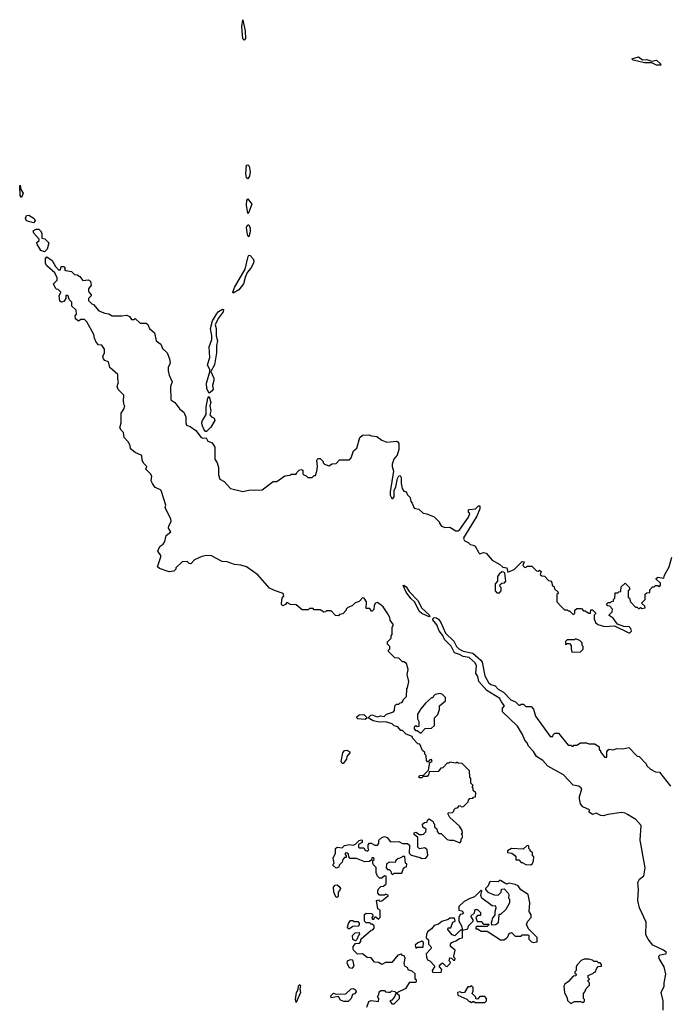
# Model space of a CAD drawing. Extents: x 2380107 to 2585170, y 384273 to 546161.
# Tile 318 of 331: x 2494010 to 2499380, y 497856 to 506000. Entities that reach past the tile are written whole.
import ezdxf

# ---------------------------------------------------------------- set-up
doc = ezdxf.new("R2010")
doc.units = 0

msp = doc.modelspace()

# ---------------------------------------------------------------- linework, layer by layer
at = {"layer": '0CON05XD'}
for points in [[(2495865, 505830), (2495855, 505842.5), (2495847.5, 505942.5), (2495855, 506000), (2495874.2, 505905), (2495875.8, 505845), (2495865, 505830)], [(2499305, 505624.2), (2499274.5, 505624.5), (2499235, 505642), (2499175, 505642.2), (2499080, 505665), (2499070, 505675), (2499125, 505693.1), (2499157.8, 505667.8), (2499195, 505670.6), (2499235, 505655.6), (2499275, 505665.8), (2499306.7, 505635), (2499310, 505625), (2499305, 505624.2)], [(2495895, 504683.8), (2495885, 504691.2), (2495878.8, 504725), (2495884.4, 504795.6), (2495895, 504800), (2495907.3, 504787.3), (2495914.3, 504745), (2495910, 504705), (2495895, 504683.8)], [(2494025, 504530), (2494013, 504547), (2494010, 504625), (2494015, 504630), (2494020, 504595), (2494037.5, 504565), (2494025, 504530)], [(2495895, 504397.5), (2495884.7, 504465.3), (2495886.7, 504505), (2495895, 504518), (2495929.2, 504475), (2495905, 504407.5), (2495895, 504397.5)], [(2494125, 504320), (2494065, 504337.5), (2494056.7, 504355), (2494065, 504380), (2494085, 504382.5), (2494130, 504355), (2494136.7, 504335), (2494125, 504320)], [(2494215, 504080), (2494185, 504090), (2494153, 504143), (2494150, 504155), (2494170, 504175), (2494170, 504185), (2494127.5, 504235), (2494120, 504255), (2494145, 504267.5), (2494167, 504267), (2494183, 504253), (2494192.5, 504235), (2494191.7, 504191.7), (2494218.3, 504188.3), (2494250, 504155), (2494237, 504103), (2494215, 504080)], [(2495905, 504203.3), (2495895, 504213.3), (2495887, 504257), (2495886.2, 504285), (2495895, 504304.4), (2495905, 504304.2), (2495915.5, 504275.5), (2495915.7, 504244.3), (2495905, 504203.3)], [(2497730, 499735), (2497728.3, 499788.3), (2497668.3, 499848.3), (2497635, 499850), (2497625, 499860), (2497615, 499850), (2497565, 499860), (2497558.3, 499851.7), (2497545, 499850), (2497508.3, 499811.7), (2497491.7, 499808.3), (2497468.3, 499781.7), (2497395, 499780), (2497390, 499755), (2497378.3, 499741.7), (2497345, 499740), (2497335, 499730), (2497315, 499730), (2497310, 499735), (2497315, 499750), (2497348.3, 499751.7), (2497388.3, 499791.7), (2497400, 499855), (2497420, 499865), (2497415, 499880), (2497401.7, 499878.3), (2497385, 499860), (2497371.7, 499871.7), (2497370, 499915), (2497360, 499925), (2497358.3, 499938.3), (2497340, 499955), (2497318.3, 500008.3), (2497301.7, 500011.7), (2497260, 500055), (2497255, 500070), (2497205, 500090), (2497175, 500120), (2497161.7, 500121.7), (2497135, 500150), (2497105, 500160), (2497090, 500175), (2497035, 500192.5), (2496985, 500191.2), (2496931.7, 500201.7), (2496890, 500225), (2496911.7, 500248.3), (2496925, 500251.2), (2496965, 500233.8), (2496995, 500241.2), (2497023, 500237), (2497043, 500257), (2497100, 500275), (2497107.5, 500285), (2497110, 500325), (2497125, 500340), (2497145, 500340), (2497155, 500350), (2497168.3, 500351.7), (2497180, 500365), (2497180, 500375), (2497207, 500403), (2497210, 500465), (2497217, 500473), (2497227.5, 500525), (2497212.5, 500585), (2497220, 500625), (2497207.5, 500675), (2497185, 500690), (2497175, 500690), (2497145, 500720), (2497111.7, 500721.7), (2497060, 500775), (2497060, 500785), (2497070, 500795), (2497070, 500815), (2497050, 500835), (2497050, 500855), (2497080, 500885), (2497080, 500905), (2497090, 500915), (2497090, 500975), (2497100, 500995), (2497073, 501033), (2497070, 501055), (2497047.5, 501095), (2497015, 501142.5), (2496987.5, 501165), (2496965, 501180), (2496952.5, 501175), (2496940, 501155), (2496938.3, 501121.7), (2496925, 501107.5), (2496918.3, 501108.3), (2496905, 501130), (2496875, 501130), (2496876.7, 501185), (2496856.4, 501216.4), (2496845, 501217.5), (2496815, 501187.5), (2496783, 501177), (2496758.3, 501151.7), (2496721.7, 501138.3), (2496710, 501125), (2496710, 501115), (2496680, 501085), (2496655, 501080), (2496645, 501070), (2496621.7, 501071.7), (2496585, 501110), (2496545, 501110), (2496538.3, 501101.7), (2496525, 501100), (2496495, 501120), (2496445, 501120), (2496435, 501130), (2496405, 501130), (2496395, 501120), (2496345, 501120), (2496295, 501160), (2496248.3, 501161.7), (2496225, 501177.5), (2496215, 501177.5), (2496206.4, 501163.6), (2496185, 501153.3), (2496174.1, 501164.1), (2496173.9, 501173.9), (2496178.8, 501215), (2496192.5, 501235), (2496187.5, 501255), (2496115, 501277.5), (2496075, 501297.5), (2495977.7, 501407.7), (2495885, 501473.3), (2495838.3, 501488.3), (2495785, 501493.3), (2495726.1, 501516.1), (2495685, 501518.8), (2495595, 501566.2), (2495555, 501568.8), (2495515, 501560), (2495455, 501532.5), (2495425, 501500), (2495411.7, 501501.7), (2495395, 501520), (2495353, 501517), (2495300, 501465), (2495300, 501455), (2495285, 501440), (2495245, 501432.5), (2495165, 501460), (2495150, 501475), (2495177, 501557), (2495177, 501567), (2495152.5, 501605), (2495160, 501625), (2495170, 501645), (2495196.7, 501663.3), (2495210, 501685), (2495220, 501735), (2495260, 501765), (2495240, 501795), (2495242.5, 501815), (2495261.7, 501848.3), (2495259.3, 501869.3), (2495212.5, 501965), (2495216.7, 501985), (2495180, 502105), (2495175, 502112.5), (2495130.7, 502130.7), (2495107.5, 502165), (2495097.5, 502185), (2495102.5, 502225), (2495092.5, 502245), (2495053, 502283), (2495060, 502305), (2495035, 502330), (2495022.5, 502355), (2495020, 502395), (2494965, 502420), (2494925, 502450), (2494922.5, 502475), (2494910, 502505), (2494873, 502543), (2494867.5, 502585), (2494847.5, 502605), (2494837.5, 502625), (2494850, 502665), (2494850, 502745), (2494871.7, 502778.3), (2494880, 502805), (2494873, 502813), (2494867.5, 502845), (2494870, 502895), (2494825, 502942.5), (2494816.2, 502965), (2494826.7, 503005), (2494820, 503025), (2494820, 503065), (2494753.9, 503123.9), (2494745, 503170), (2494715, 503182.5), (2494702.5, 503195), (2494697.5, 503215), (2494710, 503245), (2494710, 503275), (2494688.3, 503308.3), (2494661.7, 503311.7), (2494643, 503333), (2494627.5, 503365), (2494622.5, 503395), (2494565, 503500), (2494545, 503520), (2494515, 503520), (2494495, 503507.5), (2494470, 503525), (2494468.3, 503551.7), (2494480, 503565), (2494477, 503597), (2494441.7, 503631.7), (2494440, 503665), (2494420, 503685), (2494410, 503715), (2494405, 503720), (2494391.7, 503718.3), (2494390, 503695), (2494375, 503670), (2494355, 503662.5), (2494342.5, 503672.5), (2494337.5, 503715), (2494350, 503745), (2494328.3, 503768.3), (2494315, 503770), (2494305, 503780), (2494290, 503815), (2494320, 503845), (2494320, 503865), (2494300, 503905), (2494234.1, 503964.1), (2494222.3, 503982.3), (2494222.5, 504025), (2494235, 504037.5), (2494279.3, 504009.3), (2494305, 503960), (2494331.7, 503931.7), (2494348.3, 503931.7), (2494351.7, 503958.3), (2494375, 503960), (2494387, 503947), (2494380, 503935), (2494390, 503925), (2494437, 503917), (2494463, 503893), (2494485, 503890), (2494506.4, 503876.4), (2494533, 503843), (2494575, 503847.5), (2494596.4, 503836.4), (2494600, 503805), (2494580, 503775), (2494580, 503755), (2494583, 503743), (2494600, 503725), (2494600, 503715), (2494580, 503695), (2494578.3, 503678.3), (2494605, 503650), (2494620, 503645), (2494665, 503592.5), (2494713, 503573), (2494747, 503567), (2494775, 503550), (2494855, 503550), (2494895, 503556.7), (2494917.5, 503545), (2494935, 503520), (2494955, 503520), (2494965, 503527.5), (2495005, 503490), (2495055, 503490), (2495069.3, 503479.3), (2495082.5, 503445), (2495125, 503410), (2495137.5, 503345), (2495176.4, 503316.4), (2495190, 503280), (2495230, 503245), (2495247.5, 503195), (2495252.5, 503155), (2495237.5, 503125), (2495236.7, 503095), (2495245, 503060), (2495270, 503005), (2495257.5, 502965), (2495260, 502855), (2495293, 502833), (2495335, 502780), (2495367.5, 502755), (2495382.5, 502715), (2495382.5, 502665), (2495390, 502645), (2495420, 502635), (2495465, 502602.5), (2495510, 502545), (2495525, 502539.2), (2495550.3, 502540.3), (2495565, 502514.5), (2495600, 502500), (2495622, 502465), (2495622.5, 502365), (2495642.5, 502335), (2495652.5, 502295), (2495653.3, 502235), (2495665, 502200), (2495699.3, 502179.3), (2495753, 502123), (2495855, 502097.5), (2495915, 502112.5), (2495955, 502107.5), (2496015, 502112.5), (2496105, 502180), (2496135, 502180), (2496203, 502227), (2496245, 502232.5), (2496255, 502240), (2496295, 502240), (2496300, 502255), (2496320, 502275), (2496335, 502280), (2496350, 502275), (2496350, 502245), (2496360, 502235), (2496378.3, 502228.3), (2496393, 502213), (2496427, 502213), (2496445, 502230), (2496455, 502230), (2496467.5, 502265), (2496472.5, 502305), (2496467.5, 502355), (2496475, 502370), (2496495, 502370), (2496520, 502345), (2496520, 502335), (2496530, 502325), (2496565, 502310), (2496593, 502327), (2496625, 502330), (2496655, 502360), (2496735, 502360), (2496750, 502375), (2496770, 502435), (2496797.5, 502455), (2496822.5, 502545), (2496845, 502562.5), (2496895, 502567.5), (2496917, 502557), (2496962.3, 502552.3), (2497005, 502521.2), (2497045, 502506.7), (2497125, 502514.3), (2497137.1, 502507.1), (2497143.7, 502493.7), (2497143.1, 502445), (2497131.5, 502398.5), (2497102, 502365), (2497088.8, 502325), (2497088, 502305), (2497099.2, 502265), (2497071.2, 502095), (2497073.3, 502066.7), (2497085, 502040), (2497095, 502040), (2497106.4, 502053.6), (2497106, 502105), (2497118.8, 502135), (2497132, 502205), (2497145, 502227.5), (2497155, 502230), (2497163.6, 502213.6), (2497162.5, 502165), (2497173, 502123), (2497185, 502100), (2497198.3, 502098.3), (2497210, 502085), (2497211.7, 502071.7), (2497238.3, 502048.3), (2497242.5, 502015), (2497255, 502000), (2497270.7, 501960.7), (2497310.7, 501950.7), (2497345, 501917.5), (2497375, 501913.3), (2497435, 501887.5), (2497480, 501845), (2497480, 501835), (2497495, 501812.5), (2497525, 501800), (2497565, 501802.5), (2497615, 501773.3), (2497635, 501773.3), (2497647.7, 501782.3), (2497720, 501885), (2497730, 501915), (2497720, 501925), (2497720, 501945), (2497725, 501950), (2497777, 501953), (2497801.7, 501978.3), (2497815, 501980), (2497812.5, 501955), (2497788.6, 501895), (2497678.8, 501715), (2497685, 501693.3), (2497717, 501677), (2497735, 501660), (2497760, 501655)], [(2495775, 503737.5), (2495772.5, 503745), (2495786.8, 503785), (2495872.6, 503937.4), (2495899.1, 504040.9), (2495905, 504053.3), (2495915, 504050), (2495940.7, 504020.7), (2495945.6, 504005), (2495942.5, 503985), (2495920.8, 503945), (2495891.1, 503908.9), (2495872.8, 503867.2), (2495860, 503815), (2495821.4, 503765), (2495775, 503737.5)], [(2495575, 502910), (2495556.2, 502946.2), (2495553.1, 502995), (2495582.5, 503087.5), (2495581.9, 503105), (2495561.8, 503145), (2495581.3, 503205), (2495575.4, 503295), (2495597.1, 503355), (2495597.9, 503385), (2495586.1, 503445), (2495605, 503510), (2495637.1, 503565), (2495653, 503587), (2495685.9, 503605.9), (2495693.6, 503603.6), (2495691.9, 503585), (2495650.8, 503529.2), (2495626.4, 503475), (2495633.9, 503445), (2495634.1, 503385), (2495644.5, 503345), (2495636.4, 503305), (2495638.2, 503245), (2495619.6, 503145), (2495589.3, 503090.7), (2495614.6, 503035), (2495615.5, 503015), (2495603.8, 502975), (2495608.9, 502945), (2495600.9, 502929.1), (2495575, 502910)], [(2495555, 502593.3), (2495545, 502593.3), (2495531.9, 502611.9), (2495517.5, 502645), (2495516.9, 502665), (2495520, 502685), (2495552.2, 502735), (2495550.4, 502795), (2495565, 502870), (2495575, 502882.5), (2495588.7, 502835), (2495582.9, 502805), (2495591.1, 502765), (2495581.9, 502731.9), (2495595, 502716), (2495616.7, 502705), (2495622, 502685), (2495590.5, 502629.5), (2495555, 502593.3)], [(2497760, 501655), (2497776, 501646), (2497805, 501590), (2497815, 501583.3), (2497845, 501592.5), (2497865, 501587.5), (2497915, 501530), (2497980, 501495), (2498003, 501473), (2498036.4, 501466.4), (2498045, 501430), (2498098.3, 501451.7), (2498165, 501520), (2498180, 501515), (2498170, 501485), (2498181.7, 501471.7), (2498195, 501470), (2498205, 501480), (2498245, 501480), (2498281.7, 501441.7), (2498295, 501440), (2498308.3, 501448.3), (2498320, 501435), (2498311.7, 501411.7), (2498325, 501400), (2498348.3, 501398.3), (2498381.7, 501361.7), (2498398.3, 501358.3), (2498410, 501345), (2498411.7, 501321.7), (2498428.3, 501308.3), (2498431.7, 501291.7), (2498458.3, 501268.3), (2498460, 501255), (2498450, 501245), (2498450, 501185), (2498490.7, 501140.7), (2498515, 501120), (2498535, 501120), (2498545, 501110), (2498555, 501110), (2498585, 501080), (2498598.3, 501091.7), (2498600, 501115), (2498615, 501130), (2498655, 501130), (2498671.7, 501111.7), (2498685, 501110), (2498715, 501090), (2498728.3, 501091.7), (2498731.7, 501118.3), (2498745, 501120), (2498770, 501095), (2498770, 501085), (2498760, 501075), (2498760, 501045), (2498770, 501015), (2498788.3, 500998.3), (2498845, 500980), (2498927, 500987), (2499045, 500930), (2499055, 500930), (2499067, 500943), (2499062.5, 500965), (2499048.3, 500978.3), (2499005, 500980), (2498951.7, 501001.7), (2498915, 501050), (2498881.7, 501071.7), (2498881.7, 501078.3), (2498908.3, 501101.7), (2498910, 501125), (2498888.3, 501148.3), (2498871.7, 501151.7), (2498860, 501165), (2498875, 501180), (2498895, 501180), (2498901.7, 501188.3), (2498918.3, 501191.7), (2498920, 501205), (2498930, 501215), (2498931.7, 501258.3), (2498955, 501260), (2498961.7, 501268.3), (2498978.3, 501271.7), (2498981.7, 501308.3), (2499015, 501340), (2499050, 501305), (2499050, 501285), (2499040, 501275), (2499040, 501225), (2499050, 501215), (2499060, 501185), (2499101.7, 501141.7), (2499115, 501140), (2499125, 501130), (2499135, 501130), (2499141.7, 501138.3), (2499155, 501130), (2499180, 501135), (2499178.3, 501148.3), (2499150, 501175), (2499180, 501205), (2499181.7, 501248.3), (2499195, 501260), (2499218.3, 501261.7), (2499220, 501285), (2499241.7, 501308.3), (2499255, 501310), (2499265, 501320), (2499285, 501320), (2499295, 501310), (2499308.3, 501321.7), (2499308.3, 501338.3), (2499271.7, 501371.7), (2499271.7, 501378.3), (2499285, 501390), (2499335, 501380), (2499340, 501405), (2499380, 501475), (2499400, 501555)], [(2497975, 501260), (2497990, 501275), (2497990, 501305), (2497980, 501315), (2497981.7, 501328.3), (2497995, 501340), (2498018.3, 501341.7), (2498030, 501355), (2498021.7, 501421.7), (2498011.7, 501431.7), (2497995, 501432.5), (2497972.5, 501415), (2497960, 501395), (2497960, 501355), (2497940, 501335), (2497940, 501275), (2497955, 501260), (2497975, 501260)], [(2497395, 501062), (2497335, 501087.5), (2497314.7, 501104.7), (2497273.1, 501185), (2497242.7, 501212.7), (2497205, 501266), (2497180.7, 501319.3), (2497185, 501322.5), (2497205, 501309.2), (2497229.5, 501269.5), (2497305, 501192.5), (2497332.2, 501135), (2497395, 501078), (2497400, 501065), (2497395, 501062)], [(2499328.3, 497808.3), (2499330, 497885), (2499312.5, 497955), (2499337.5, 498005), (2499337.5, 498035), (2499352.5, 498105), (2499337.5, 498165), (2499296.4, 498236.4), (2499292.5, 498255), (2499305, 498266), (2499350, 498275), (2499357.5, 498285), (2499331.2, 498305), (2499245, 498345.6), (2499204.4, 498395), (2499185, 498431.2), (2499189.5, 498535), (2499134.3, 498655), (2499120, 498715), (2499125.6, 498805.6), (2499121.2, 498865), (2499135, 498890), (2499170.3, 498919.7), (2499180, 498985), (2499140, 499215), (2499146.7, 499335), (2499104.1, 499384.1), (2499035, 499426.2), (2499015, 499438), (2498985, 499442.5), (2498873, 499427), (2498835, 499415.6), (2498815, 499417.5), (2498775, 499436.2), (2498745, 499427.5), (2498717.5, 499445), (2498720, 499465), (2498665, 499490), (2498646.2, 499515), (2498636.7, 499555), (2498636.7, 499575), (2498656.7, 499635), (2498652.5, 499645), (2498631.7, 499661.7), (2498585, 499670), (2498505, 499753.3), (2498376.4, 499826.4), (2498335, 499872.5), (2498282.5, 499905), (2498256.4, 499946.4), (2498215, 499990), (2498205, 500020), (2498185, 500040), (2498167, 500087), (2498126.4, 500156.4), (2498002.5, 500275), (2498000, 500305), (2498017.5, 500325), (2497989.5, 500359.5), (2497978, 500385), (2497871.3, 500451.3), (2497806.4, 500526.4), (2497796.4, 500566.4), (2497780, 500595), (2497787.1, 500655), (2497775, 500680), (2497725.4, 500725.4), (2497675, 500731.9), (2497645, 500749.4), (2497603.1, 500763.1), (2497577.7, 500817.7), (2497522.6, 500872.6), (2497507.9, 500907.9), (2497478.5, 500945), (2497458.9, 500995), (2497425.6, 501035), (2497424.2, 501045.8), (2497435.6, 501054.4), (2497455, 501052.7), (2497472.2, 501042.2), (2497492.2, 501015), (2497530, 500925), (2497600, 500860), (2497621.4, 500815), (2497640, 500795), (2497675, 500777.1), (2497755, 500760.6), (2497823.3, 500703.3), (2497832.5, 500685), (2497855, 500572.5), (2497885, 500516.7), (2497905, 500501.2), (2497941.2, 500491.2), (2497965, 500463.3), (2498009.3, 500439.3), (2498070, 500375), (2498108.3, 500358.3), (2498135, 500330), (2498145, 500330), (2498155, 500340), (2498175, 500340), (2498195, 500320), (2498238.3, 500318.3), (2498257, 500297), (2498275, 500240), (2498395, 500070), (2498418.3, 500071.7), (2498420, 500085), (2498435, 500100), (2498465, 500100), (2498545, 500000), (2498565, 500000), (2498575, 499990), (2498585, 499990), (2498591.7, 499998.3), (2498615, 500000), (2498645, 500020), (2498695, 500020), (2498715, 500010), (2498765, 500010), (2498800, 499985), (2498800, 499965), (2498810, 499955), (2498810, 499945), (2498845, 499900), (2498865, 499900), (2498862.5, 499945), (2498870.7, 499959.3), (2498883.6, 499966.4), (2498915, 499960), (2498945, 499972.5), (2498995, 499970), (2499045, 499980), (2499115, 499910), (2499130, 499905), (2499190, 499845), (2499195, 499830), (2499225, 499800), (2499265, 499780), (2499300, 499775), (2499390.7, 499660.7)], [(2498575, 500770), (2498645, 500772.5), (2498667.5, 500792.5), (2498667.5, 500815), (2498660, 500825), (2498660, 500845), (2498640, 500865), (2498605, 500880), (2498595, 500870), (2498535, 500870), (2498521.7, 500858.3), (2498521.7, 500831.7), (2498535, 500840), (2498555, 500840), (2498570, 500825), (2498567.5, 500795), (2498575, 500770)], [(2497325, 500100), (2497361.7, 500138.3), (2497415, 500140), (2497438.3, 500161.7), (2497440, 500225), (2497467, 500253), (2497480, 500295), (2497480, 500325), (2497530, 500365), (2497530, 500395), (2497505, 500420), (2497485, 500427.5), (2497445, 500420), (2497430, 500405), (2497425, 500390), (2497415, 500390), (2497363.6, 500346.4), (2497325, 500300), (2497297.5, 500255), (2497298.3, 500218.3), (2497310, 500195), (2497310, 500155), (2497295, 500150), (2497285, 500160), (2497271.7, 500148.3), (2497270, 500135), (2497281.7, 500121.7), (2497295, 500120), (2497325, 500100)], [(2496865, 500211.2), (2496805, 500216.7), (2496796.7, 500225), (2496796.7, 500235), (2496815, 500250), (2496855, 500253.3), (2496882.5, 500225), (2496865, 500211.2)], [(2496685, 499847.5), (2496675, 499847.5), (2496668.8, 499865), (2496681.2, 499935), (2496695, 499956.2), (2496715, 499957.5), (2496740, 499945), (2496740, 499935), (2496713, 499907), (2496712.5, 499885), (2496685, 499847.5)], [(2496878.3, 497831.7), (2496895, 497880), (2496915, 497887.5), (2496975, 497880), (2496980, 497905), (2496970, 497915), (2496970, 497925), (2496980, 497935), (2496981.7, 497958.3), (2496995, 497970), (2497025, 497970), (2497035, 497960), (2497055, 497957.5), (2497075, 497957.5), (2497085, 497967.5), (2497111.7, 497961.7), (2497120, 497955), (2497120, 497945), (2497108.3, 497918.3), (2497085, 497890), (2497070, 497885), (2497085, 497860), (2497105, 497860), (2497150, 497905), (2497150, 497925), (2497131.7, 497941.7), (2497130, 497955), (2497205, 497990), (2497235, 498040), (2497285, 498040), (2497290, 498045), (2497290, 498055), (2497280, 498065), (2497278.3, 498108.3), (2497255, 498130), (2497221.7, 498141.7), (2497218.3, 498158.3), (2497193, 498173), (2497187.5, 498195), (2497197.5, 498237.5), (2497188.3, 498258.3), (2497175, 498260), (2497165, 498270), (2497135, 498262.5), (2497085, 498202.5), (2497035, 498202.5), (2497005, 498186.7), (2496975, 498202.5), (2496943.9, 498203.9), (2496915, 498240), (2496883, 498243), (2496845, 498272.5), (2496801.7, 498271.7), (2496770, 498305), (2496767.5, 498315), (2496767.5, 498335), (2496785, 498360), (2496818.3, 498361.7), (2496830, 498375), (2496830, 498395), (2496915, 498470), (2496928.3, 498471.7), (2496940, 498485), (2496940, 498505), (2496925, 498520), (2496915, 498520), (2496905, 498530), (2496875, 498530), (2496860, 498545), (2496861.7, 498598.3), (2496875, 498610), (2496918.3, 498608.3), (2496930, 498595), (2496930, 498585), (2496920, 498575), (2496925, 498560), (2496938.3, 498561.7), (2496945, 498580), (2496955, 498580), (2496975, 498560), (2496990, 498575), (2496990, 498635), (2496970, 498645), (2496960, 498715), (2496975, 498720), (2496985, 498710), (2497005, 498712.5), (2497060, 498755), (2497035, 498767.5), (2497025, 498760), (2496985, 498760), (2496970, 498775), (2496970, 498795), (2496975, 498810), (2496995, 498830), (2497017, 498833), (2497038.3, 498851.7), (2497040, 498915), (2497025, 498920), (2497005, 498900), (2496985, 498900), (2496967.5, 498915), (2496957.5, 498945), (2496957, 498987), (2496935, 499010), (2496930, 499025), (2496930, 499045), (2496940, 499055), (2496938.3, 499068.3), (2496921.7, 499068.3), (2496918.3, 499051.7), (2496901.7, 499038.3), (2496863.6, 499033.6), (2496795, 499062.5), (2496741.7, 499061.7), (2496730, 499075), (2496728.3, 499098.3), (2496715, 499110), (2496700, 499105), (2496700, 499095), (2496710, 499085), (2496708.3, 499071.7), (2496695, 499070), (2496680, 499055), (2496677, 499033), (2496651.7, 499008.3), (2496648.3, 498991.7), (2496627, 498983), (2496600, 499005), (2496600, 499015), (2496610, 499025), (2496602.5, 499065), (2496621.2, 499105), (2496620, 499145), (2496633, 499157), (2496675, 499150), (2496695, 499170), (2496735, 499177.5), (2496767, 499173), (2496785, 499180), (2496815, 499210), (2496835, 499217.5), (2496840, 499215), (2496840, 499195), (2496811.7, 499178.3), (2496810, 499155), (2496815, 499150), (2496855, 499150), (2496865, 499130), (2496885, 499122.5), (2496897, 499133), (2496890, 499145), (2496890, 499175), (2496901.7, 499188.3), (2496915, 499190), (2496945, 499172.5), (2496967.5, 499172.5), (2496980, 499185), (2496980, 499215), (2497005, 499236.7), (2497025, 499243.3), (2497047.5, 499235), (2497075, 499200), (2497145, 499202.5), (2497175, 499187.5), (2497217, 499187), (2497232.5, 499172.5), (2497230, 499105), (2497245, 499090), (2497321.7, 499071.7), (2497335, 499062.5), (2497366.1, 499063.9), (2497383, 499087), (2497377.5, 499135), (2497359.3, 499149.3), (2497315, 499142.5), (2497300, 499155), (2497300, 499235), (2497271.7, 499261.7), (2497270, 499275), (2497285, 499280), (2497315, 499260), (2497335, 499260), (2497347, 499263), (2497368.3, 499281.7), (2497370, 499305), (2497341.7, 499321.7), (2497340, 499345), (2497355, 499360), (2497378.3, 499361.7), (2497381.7, 499378.3), (2497395, 499390), (2497428.3, 499368.3), (2497430, 499355), (2497440, 499345), (2497440, 499325), (2497458.3, 499308.3), (2497460, 499285), (2497475, 499270), (2497495, 499270), (2497545, 499220), (2497565, 499212.5), (2497595, 499212.5), (2497648.3, 499191.7), (2497660, 499205), (2497660, 499225), (2497670, 499235), (2497670, 499255), (2497660, 499265), (2497670, 499275), (2497667.5, 499295), (2497645, 499330), (2497565, 499400), (2497550, 499435), (2497555, 499440), (2497588.3, 499441.7), (2497600, 499455), (2497601.7, 499468.3), (2497611.7, 499478.3), (2497628.3, 499481.7), (2497645, 499500), (2497665, 499490), (2497678.3, 499491.7), (2497718.3, 499531.7), (2497720, 499545), (2497731.7, 499558.3), (2497755, 499560), (2497761.7, 499568.3), (2497778.3, 499571.7), (2497780, 499605), (2497760, 499625), (2497760, 499645), (2497750, 499655), (2497760, 499665), (2497740, 499685), (2497740, 499725), (2497730, 499735)], [(2498235, 499010), (2498248.3, 499021.7), (2498257, 499043), (2498260, 499075), (2498250, 499085), (2498248.3, 499108.3), (2498230, 499125), (2498230, 499135), (2498220, 499145), (2498218.3, 499168.3), (2498205, 499170), (2498171.7, 499138.3), (2498075, 499146.2), (2498042.5, 499125), (2498041.7, 499111.7), (2498077, 499107), (2498099.3, 499089.3), (2498110, 499075), (2498111.7, 499051.7), (2498135, 499050), (2498155, 499030), (2498165, 499030), (2498195, 499012.5), (2498235, 499010)], [(2497095, 498930), (2497105, 498940), (2497168.3, 498941.7), (2497180, 498975), (2497195, 498990), (2497207, 498993), (2497210, 499015), (2497200, 499025), (2497195, 499080), (2497175, 499080), (2497165, 499070), (2497135, 499060), (2497120, 499045), (2497115, 499030), (2497068.3, 499031.7), (2497041.7, 499018.3), (2497040, 498985), (2497051.7, 498971.7), (2497065, 498970), (2497078.3, 498958.3), (2497081.7, 498941.7), (2497095, 498930)], [(2496635, 498740), (2496623.3, 498745), (2496607.5, 498785), (2496603.3, 498825), (2496617, 498843), (2496635, 498843.3), (2496652, 498832), (2496661.2, 498815), (2496660, 498805), (2496642.5, 498785), (2496641.7, 498748.3), (2496635, 498740)], [(2497495, 498120), (2497500, 498145), (2497480, 498165), (2497480, 498175), (2497491.7, 498188.3), (2497505, 498200), (2497531.7, 498171.7), (2497545, 498170), (2497567.5, 498195), (2497570, 498205), (2497560, 498215), (2497565, 498240), (2497578.3, 498238.3), (2497595, 498220), (2497608.3, 498221.7), (2497610, 498235), (2497600, 498245), (2497600, 498255), (2497610, 498305), (2497570, 498335), (2497570, 498355), (2497581.7, 498368.3), (2497615, 498380), (2497645, 498400), (2497670, 498405), (2497670, 498470), (2497715, 498480), (2497720, 498505), (2497760, 498545), (2497760, 498555), (2497740, 498585), (2497768.3, 498611.7), (2497775, 498640), (2497795, 498640), (2497820, 498615), (2497818.3, 498591.7), (2497795, 498590), (2497780, 498575), (2497791.7, 498541.7), (2497825, 498540), (2497845, 498520), (2497885, 498520), (2497890, 498515), (2497875, 498500), (2497785, 498500), (2497780, 498495), (2497781.7, 498481.7), (2497795, 498480), (2497825, 498460), (2497875, 498460), (2497985, 498390), (2498011.7, 498388.3), (2498035, 498402.5), (2498046.2, 498413.8), (2498057, 498443), (2498075, 498450), (2498105, 498420), (2498155, 498420), (2498165, 498430), (2498215, 498430), (2498220, 498425), (2498220, 498395), (2498241.7, 498371.7), (2498255, 498367.5), (2498288.3, 498371.7), (2498288.3, 498408.3), (2498215, 498480), (2498200, 498515), (2498210, 498545), (2498237.5, 498575), (2498237, 498597), (2498222.5, 498625), (2498227.5, 498695), (2498212.5, 498765), (2498153.6, 498803.6), (2498130, 498835), (2498105, 498846.7), (2498055, 498857.5), (2498035, 498850), (2497985, 498880), (2497975, 498880), (2497965, 498870), (2497905, 498872.5), (2497895, 498867.5), (2497882.5, 498837.5), (2497860, 498815), (2497860, 498805), (2497880, 498785), (2497933, 498763), (2497965, 498760), (2497990, 498785), (2497991.7, 498808.3), (2498015, 498810), (2498047.5, 498775), (2498052.5, 498765), (2498050, 498735), (2498060, 498725), (2498060, 498695), (2498028.3, 498641.7), (2497985, 498600), (2497971.7, 498598.3), (2497965, 498530), (2497947, 498513), (2497911.7, 498511.7), (2497910, 498535), (2497917, 498543), (2497917.5, 498565), (2497940, 498595), (2497940, 498625), (2497950, 498655), (2497947, 498667), (2497915, 498670), (2497830, 498735), (2497822.5, 498755), (2497830, 498795), (2497825, 498800), (2497770, 498745), (2497725, 498730), (2497685, 498706.7), (2497640, 498665), (2497640, 498635), (2497665, 498630), (2497680, 498615), (2497668.3, 498601.7), (2497651.7, 498598.3), (2497640, 498575), (2497640, 498545), (2497662.5, 498505), (2497670, 498470), (2497655, 498470), (2497608.3, 498421.7), (2497585, 498430), (2497550, 498475), (2497551.7, 498488.3), (2497575, 498490), (2497590, 498535), (2497610, 498545), (2497605, 498570), (2497565, 498570), (2497551.7, 498558.3), (2497498.3, 498541.7), (2497470.7, 498519.3), (2497435, 498506.7), (2497415, 498480), (2497382.5, 498455), (2497372.5, 498435), (2497370, 498405), (2497388.3, 498388.3), (2497390, 498355), (2497410, 498335), (2497412.5, 498325), (2497410, 498315), (2497370, 498275), (2497372.5, 498245), (2497380, 498225), (2497400, 498215), (2497440, 498175), (2497440, 498165), (2497420, 498135), (2497421.7, 498121.7), (2497495, 498120)], [(2496735, 498480), (2496725, 498480), (2496720, 498495), (2496727.5, 498525), (2496745, 498550), (2496765, 498550), (2496775, 498540), (2496805, 498540), (2496817, 498527), (2496817, 498513), (2496808.3, 498501.7), (2496765, 498500), (2496735, 498480)], [(2496785, 498380), (2496763, 498393), (2496760, 498425), (2496783, 498447), (2496815, 498450), (2496820, 498435), (2496810, 498425), (2496798.3, 498391.7), (2496785, 498380)], [(2497285, 498320), (2497295, 498330), (2497345, 498330), (2497348.3, 498368.3), (2497335, 498377.5), (2497300, 498365), (2497280, 498345), (2497285, 498320)], [(2496755, 498153.3), (2496737, 498157), (2496717.5, 498195), (2496720, 498215), (2496745, 498227.5), (2496760, 498225), (2496772.5, 498175), (2496755, 498153.3)], [(2498565, 497862.5), (2498595, 497880), (2498645, 497880), (2498665, 497870), (2498678.3, 497881.7), (2498680, 497895), (2498670, 497905), (2498670, 497945), (2498681.7, 497958.3), (2498691.7, 497988.3), (2498720, 498015), (2498720, 498035), (2498710, 498045), (2498710, 498055), (2498720, 498065), (2498710, 498075), (2498710, 498095), (2498748.3, 498111.7), (2498755, 498120), (2498768.3, 498121.7), (2498780, 498155), (2498791.7, 498168.3), (2498818.3, 498171.7), (2498820, 498185), (2498808.3, 498198.3), (2498795, 498200), (2498785, 498210), (2498755, 498210), (2498745, 498220), (2498715, 498230), (2498675, 498230), (2498650.7, 498219.3), (2498620, 498185), (2498610, 498165), (2498610, 498135), (2498600, 498125), (2498600, 498115), (2498610, 498105), (2498608.3, 498091.7), (2498585, 498090), (2498545.9, 498044.1), (2498517, 498023), (2498507.5, 498005), (2498513, 497953), (2498537, 497907), (2498538.3, 497888.3), (2498565, 497862.5)], [(2496295, 497870), (2496291.2, 497895), (2496299.2, 497955), (2496312.3, 497977.7), (2496315, 498010), (2496325, 498020), (2496332.5, 498005), (2496326.7, 497985), (2496330, 497955), (2496295, 497870)], [(2497775, 497870), (2497855, 497872.5), (2497870, 497885), (2497867.5, 497905), (2497855, 497920), (2497815, 497920), (2497795, 497900), (2497781.7, 497901.7), (2497780, 497915), (2497750, 497945), (2497760, 497965), (2497760, 497995), (2497745, 498010), (2497735, 498000), (2497715, 498000), (2497687, 497953), (2497662.5, 497952.5), (2497655, 497960), (2497630, 497955), (2497631.7, 497931.7), (2497705, 497900), (2497725, 497880), (2497735, 497880), (2497745, 497870), (2497755, 497880), (2497765, 497880), (2497775, 497870)], [(2496688.3, 497878.3), (2496661.7, 497891.7), (2496645, 497920), (2496585, 497910), (2496583, 497927), (2496605, 497947.5), (2496625, 497940), (2496705, 497942.5), (2496750, 497985), (2496766.4, 497986.4), (2496786.4, 497976.4), (2496791.7, 497958.3), (2496778.3, 497941.7), (2496761.7, 497938.3), (2496750, 497905), (2496725, 497880), (2496688.3, 497878.3)]]:
    msp.add_lwpolyline(points, dxfattribs=at)

doc.saveas('drawing.dxf')
